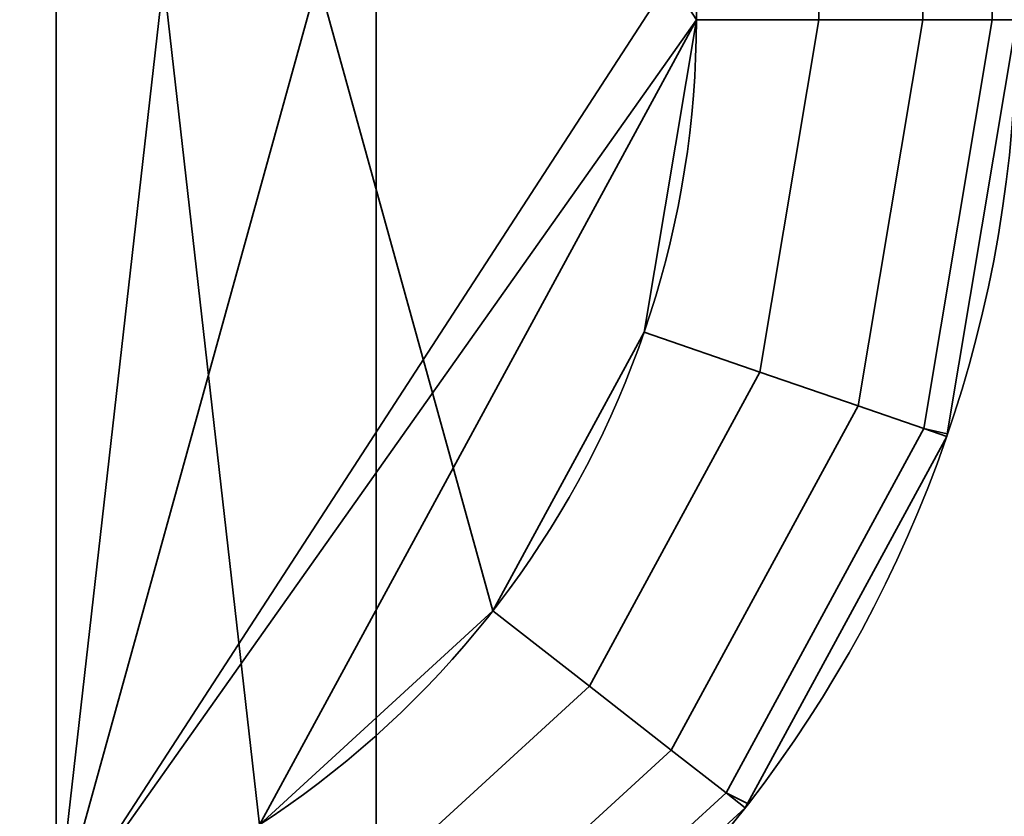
# Model space of a CAD drawing. Header units: millimetres. Extents: x -503 to 6703, y -110 to 249.
# Tile 857 of 1056: x 3434.39 to 3437.46, y -18.12 to -15.63. Entities that reach past the tile are written whole.
import ezdxf

# ---------------------------------------------------------------- set-up
doc = ezdxf.new("R2010")
doc.units = ezdxf.units.MM
doc.layers.add('151', color=7, linetype='Continuous', true_color=0xffffff)

# ---------------------------------------------------------------- blocks, each defined once
blk = doc.blocks.new('UG_SURFACE_286')
at = {"layer": '151', "color": 252, "linetype": 'Continuous', "lineweight": 35}
for points in [[(2532.0001, -9.3, 2075.2499), (2532.0001, -26.22, 2075.2499), (3467.9999, -26.22, 2075.2499), (3467.9999, -9.3, 2075.2499)], [(2533.5, -9.3, 2073.75), (3466.5, -9.3, 2073.75), (3466.5, -26.22, 2073.75), (2533.5, -26.22, 2073.75)]]:
    blk.add_3dface(points, dxfattribs=at)
blk = doc.blocks.new('UG_SURFACE_289')
at = {"layer": '151', "color": 252, "linetype": 'Continuous', "lineweight": 35}
for points in [[(3434.2716, -3.5, 344.3981), (3434.2716, -27.5, 344.3981), (3434.5, -27.5, 343.25), (3434.5, -3.5, 343.25)], [(3434.5, -3.5, 310.25), (3434.5, -27.5, 310.25), (3434.2716, -27.5, 309.1019), (3434.2716, -3.5, 309.1019)], [(3434.5, -18.4554, 339.75), (3434.5, -12.5446, 339.75), (3434.5, -3.5, 343.25), (3434.5, -27.5, 343.25)], [(3434.5, -27.5, 310.25), (3434.5, -3.5, 310.25), (3434.5, -12.5446, 313.75), (3434.5, -18.4554, 313.75)], [(3434.5, -18.4554, 317.75), (3434.5, -12.5446, 317.75), (3434.5, -8.5, 319.75), (3434.5, -22.5, 319.75)], [(3434.5, -22.5, 333.75), (3434.5, -8.5, 333.75), (3434.5, -12.5446, 335.75), (3434.5, -18.4554, 335.75)], [(3435.4999, -8.5, 333.75), (3434.5, -8.5, 333.75), (3434.5, -22.5, 333.75), (3435.4999, -22.5, 333.75)], [(3435.4999, -22.5, 319.75), (3434.5, -22.5, 319.75), (3434.5, -8.5, 319.75), (3435.4999, -8.5, 319.75)], [(3435.4999, -8.5, 333.75), (3435.4999, -22.5, 333.75), (3435.4999, -22, 331.25), (3435.4999, -9, 331.25)], [(3435.4999, -22.5, 319.75), (3435.4999, -8.5, 319.75), (3435.4999, -9, 322.25), (3435.4999, -22, 322.25)], [(3435.4999, -22, 331.25), (3437.5, -22, 331.25), (3437.5, -9, 331.25), (3435.4999, -9, 331.25)], [(3435.4999, -9, 322.25), (3437.5, -9, 322.25), (3437.5, -22, 322.25), (3435.4999, -22, 322.25)], [(3435.1346, -12.8575, 317.75), (3434.5, -12.5446, 317.75), (3434.5, -18.4554, 317.75)], [(3434.5, -12.5446, 313.75), (3436.5001, -15.627, 313.75), (3436.3368, -16.6034, 313.75), (3435.8644, -17.4735, 313.75)], [(3435.8644, -17.4735, 313.75), (3435.1346, -18.1425, 313.75), (3434.5, -12.5446, 313.75)], [(3436.5001, -15.373, 313.75), (3436.5001, -15.627, 313.75), (3434.5, -12.5446, 313.75)], [(3435.1346, -18.1425, 313.75), (3434.5, -18.4554, 313.75), (3434.5, -12.5446, 313.75)], [(3434.5, -18.4554, 335.75), (3434.5, -12.5446, 335.75), (3435.1346, -12.8575, 335.75)], [(3435.1346, -12.8575, 339.75), (3434.5, -12.5446, 339.75), (3434.5, -18.4554, 339.75)], [(3435.8644, -13.5265, 317.75), (3435.1346, -12.8575, 317.75), (3434.5, -18.4554, 317.75)], [(3434.5, -18.4554, 335.75), (3435.1346, -12.8575, 335.75), (3435.8644, -13.5265, 335.75)], [(3435.8644, -13.5265, 339.75), (3435.1346, -12.8575, 339.75), (3434.5, -18.4554, 339.75)], [(3434.5, -18.4554, 317.75), (3436.5001, -15.373, 317.75), (3436.3368, -14.3966, 317.75), (3435.8644, -13.5265, 317.75)], [(3435.8644, -13.5265, 335.75), (3436.3368, -14.3966, 335.75), (3436.5001, -15.373, 335.75), (3434.5, -18.4554, 335.75)], [(3434.5, -18.4554, 339.75), (3436.5001, -15.373, 339.75), (3436.3368, -14.3966, 339.75), (3435.8644, -13.5265, 339.75)], [(3436.5001, -15.627, 317.75), (3436.5001, -15.373, 317.75), (3434.5, -18.4554, 317.75)], [(3434.5, -18.4554, 335.75), (3436.5001, -15.373, 335.75), (3436.5001, -15.627, 335.75)], [(3436.5001, -15.627, 339.75), (3436.5001, -15.373, 339.75), (3434.5, -18.4554, 339.75)], [(3436.5001, -15.373, 339.75), (3436.5001, -15.627, 339.75), (3436.8827, -15.627, 339.6739), (3436.8827, -15.373, 339.6739)], [(3436.5001, -15.627, 335.75), (3436.5001, -15.373, 335.75), (3436.8827, -15.373, 335.8261), (3436.8827, -15.627, 335.8261)], [(3436.5001, -15.373, 317.75), (3436.5001, -15.627, 317.75), (3436.8827, -15.627, 317.6739), (3436.8827, -15.373, 317.6739)], [(3436.5001, -15.627, 313.75), (3436.5001, -15.373, 313.75), (3436.8827, -15.373, 313.8261), (3436.8827, -15.627, 313.8261)], [(3436.8827, -15.373, 339.6739), (3436.8827, -15.627, 339.6739), (3437.2072, -15.627, 339.4571), (3437.2072, -15.373, 339.4571)], [(3436.8827, -15.627, 335.8261), (3436.8827, -15.373, 335.8261), (3437.2072, -15.373, 336.0429), (3437.2072, -15.627, 336.0429)], [(3436.8827, -15.373, 317.6739), (3436.8827, -15.627, 317.6739), (3437.2072, -15.627, 317.4571), (3437.2072, -15.373, 317.4571)], [(3436.8827, -15.627, 313.8261), (3436.8827, -15.373, 313.8261), (3437.2072, -15.373, 314.0429), (3437.2072, -15.627, 314.0429)], [(3437.2072, -15.373, 339.4571), (3437.2072, -15.627, 339.4571), (3437.4239, -15.627, 339.1327), (3437.4239, -15.373, 339.1327)], [(3437.2072, -15.627, 336.0429), (3437.2072, -15.373, 336.0429), (3437.4239, -15.373, 336.3673), (3437.4239, -15.627, 336.3673)], [(3437.2072, -15.373, 317.4571), (3437.2072, -15.627, 317.4571), (3437.4239, -15.627, 317.1327), (3437.4239, -15.373, 317.1327)], [(3437.2072, -15.627, 314.0429), (3437.2072, -15.373, 314.0429), (3437.4239, -15.373, 314.3673), (3437.4239, -15.627, 314.3673)], [(3437.4239, -15.373, 339.1327), (3437.4239, -15.627, 339.1327), (3437.5, -15.627, 338.75), (3437.5, -15.373, 338.75)], [(3437.4239, -15.627, 336.3673), (3437.4239, -15.373, 336.3673), (3437.5, -15.373, 336.75), (3437.5, -15.627, 336.75)], [(3437.4239, -15.373, 317.1327), (3437.4239, -15.627, 317.1327), (3437.5, -15.627, 316.75), (3437.5, -15.373, 316.75)], [(3437.4239, -15.627, 314.3673), (3437.4239, -15.373, 314.3673), (3437.5, -15.373, 314.75), (3437.5, -15.627, 314.75)], [(3436.5001, -15.627, 317.75), (3434.5, -18.4554, 317.75), (3435.1346, -18.1425, 317.75)], [(3435.1346, -18.1425, 335.75), (3434.5, -18.4554, 335.75), (3436.5001, -15.627, 335.75)], [(3436.5001, -15.627, 339.75), (3434.5, -18.4554, 339.75), (3435.1346, -18.1425, 339.75)], [(3435.1346, -18.1425, 317.75), (3435.8644, -17.4735, 317.75), (3436.3368, -16.6034, 317.75), (3436.5001, -15.627, 317.75)], [(3436.5001, -15.627, 335.75), (3436.3368, -16.6034, 335.75), (3435.8644, -17.4735, 335.75), (3435.1346, -18.1425, 335.75)], [(3435.1346, -18.1425, 339.75), (3435.8644, -17.4735, 339.75), (3436.3368, -16.6034, 339.75), (3436.5001, -15.627, 339.75)], [(3436.6984, -16.728, 317.6739), (3436.8827, -15.627, 317.6739), (3436.5001, -15.627, 317.75), (3436.3368, -16.6034, 317.75)], [(3436.8827, -15.627, 313.8261), (3436.6984, -16.728, 313.8261), (3436.3368, -16.6034, 313.75), (3436.5001, -15.627, 313.75)], [(3436.8827, -15.627, 335.8261), (3436.6984, -16.728, 335.8261), (3436.3368, -16.6034, 335.75), (3436.5001, -15.627, 335.75)], [(3436.6984, -16.728, 339.6739), (3436.8827, -15.627, 339.6739), (3436.5001, -15.627, 339.75), (3436.3368, -16.6034, 339.75)], [(3437.0053, -16.8336, 317.4571), (3437.2072, -15.627, 317.4571), (3436.8827, -15.627, 317.6739), (3436.6984, -16.728, 317.6739)], [(3437.2072, -15.627, 314.0429), (3437.0053, -16.8336, 314.0429), (3436.6984, -16.728, 313.8261), (3436.8827, -15.627, 313.8261)], [(3437.2072, -15.627, 336.0429), (3437.0053, -16.8336, 336.0429), (3436.6984, -16.728, 335.8261), (3436.8827, -15.627, 335.8261)], [(3437.0053, -16.8336, 339.4571), (3437.2072, -15.627, 339.4571), (3436.8827, -15.627, 339.6739), (3436.6984, -16.728, 339.6739)], [(3437.2103, -16.9041, 317.1327), (3437.4239, -15.627, 317.1327), (3437.2072, -15.627, 317.4571), (3437.0053, -16.8336, 317.4571)], [(3437.4239, -15.627, 314.3673), (3437.2103, -16.9041, 314.3673), (3437.0053, -16.8336, 314.0429), (3437.2072, -15.627, 314.0429)], [(3437.4239, -15.627, 336.3673), (3437.2103, -16.9041, 336.3673), (3437.0053, -16.8336, 336.0429), (3437.2072, -15.627, 336.0429)], [(3437.2103, -16.9041, 339.1327), (3437.4239, -15.627, 339.1327), (3437.2072, -15.627, 339.4571), (3437.0053, -16.8336, 339.4571)], [(3437.2835, -16.9212, 316.75), (3437.5, -15.627, 316.75), (3437.4239, -15.627, 317.1327), (3437.2103, -16.9041, 317.1327)], [(3437.2103, -16.9041, 314.3673), (3437.4239, -15.627, 314.3673), (3437.5, -15.627, 314.75), (3437.2835, -16.9212, 314.75)], [(3437.2103, -16.9041, 336.3673), (3437.4239, -15.627, 336.3673), (3437.5, -15.627, 336.75), (3437.2835, -16.9212, 336.75)], [(3437.2835, -16.9212, 338.75), (3437.5, -15.627, 338.75), (3437.4239, -15.627, 339.1327), (3437.2103, -16.9041, 339.1327)], [(3437.5, -15.627, 336.75), (3437.5, -15.627, 338.75), (3437.2835, -16.9212, 338.75), (3437.2835, -16.9212, 336.75)], [(3437.5, -15.627, 314.75), (3437.5, -15.627, 316.75), (3437.2835, -16.9212, 316.75), (3437.2835, -16.9212, 314.75)], [(3436.166, -17.709, 317.6739), (3436.6984, -16.728, 317.6739), (3436.3368, -16.6034, 317.75), (3435.8644, -17.4735, 317.75)], [(3436.6984, -16.728, 313.8261), (3436.166, -17.709, 313.8261), (3435.8644, -17.4735, 313.75), (3436.3368, -16.6034, 313.75)], [(3436.6984, -16.728, 335.8261), (3436.166, -17.709, 335.8261), (3435.8644, -17.4735, 335.75), (3436.3368, -16.6034, 335.75)], [(3436.166, -17.709, 339.6739), (3436.6984, -16.728, 339.6739), (3436.3368, -16.6034, 339.75), (3435.8644, -17.4735, 339.75)], [(3436.4216, -17.9087, 317.4571), (3437.0053, -16.8336, 317.4571), (3436.6984, -16.728, 317.6739), (3436.166, -17.709, 317.6739)], [(3437.0053, -16.8336, 314.0429), (3436.4216, -17.9087, 314.0429), (3436.166, -17.709, 313.8261), (3436.6984, -16.728, 313.8261)], [(3437.0053, -16.8336, 336.0429), (3436.4216, -17.9087, 336.0429), (3436.166, -17.709, 335.8261), (3436.6984, -16.728, 335.8261)], [(3436.4216, -17.9087, 339.4571), (3437.0053, -16.8336, 339.4571), (3436.6984, -16.728, 339.6739), (3436.166, -17.709, 339.6739)], [(3436.5926, -18.0421, 317.1327), (3437.2103, -16.9041, 317.1327), (3437.0053, -16.8336, 317.4571), (3436.4216, -17.9087, 317.4571)], [(3437.2103, -16.9041, 314.3673), (3436.5926, -18.0421, 314.3673), (3436.4216, -17.9087, 314.0429), (3437.0053, -16.8336, 314.0429)], [(3437.2103, -16.9041, 336.3673), (3436.5926, -18.0421, 336.3673), (3436.4216, -17.9087, 336.0429), (3437.0053, -16.8336, 336.0429)], [(3436.5926, -18.0421, 339.1327), (3437.2103, -16.9041, 339.1327), (3437.0053, -16.8336, 339.4571), (3436.4216, -17.9087, 339.4571)], [(3436.6601, -18.0753, 316.75), (3437.2823, -16.9289, 316.75), (3437.2103, -16.9041, 317.1327), (3436.5926, -18.0421, 317.1327)], [(3436.5926, -18.0421, 314.3673), (3437.2103, -16.9041, 314.3673), (3437.2823, -16.9289, 314.75), (3436.6601, -18.0753, 314.75)], [(3436.5926, -18.0421, 336.3673), (3437.2103, -16.9041, 336.3673), (3437.2823, -16.9289, 336.75), (3436.6601, -18.0753, 336.75)], [(3436.6601, -18.0753, 338.75), (3437.2823, -16.9289, 338.75), (3437.2103, -16.9041, 339.1327), (3436.5926, -18.0421, 339.1327)], [(3437.2103, -16.9041, 317.1327), (3437.2823, -16.9289, 316.75), (3437.2835, -16.9212, 316.75)], [(3437.2835, -16.9212, 314.75), (3437.2823, -16.9289, 314.75), (3437.2103, -16.9041, 314.3673)], [(3437.2835, -16.9212, 336.75), (3437.2823, -16.9289, 336.75), (3437.2103, -16.9041, 336.3673)], [(3437.2103, -16.9041, 339.1327), (3437.2823, -16.9289, 338.75), (3437.2835, -16.9212, 338.75)], [(3437.2823, -16.9289, 338.75), (3436.6601, -18.0753, 338.75), (3436.6601, -18.0753, 336.75), (3437.2823, -16.9289, 336.75)], [(3437.2823, -16.9289, 316.75), (3436.6601, -18.0753, 316.75), (3436.6601, -18.0753, 314.75), (3437.2823, -16.9289, 314.75)], [(3437.2823, -16.9289, 336.75), (3437.2835, -16.9212, 336.75), (3437.2835, -16.9212, 338.75), (3437.2823, -16.9289, 338.75)], [(3437.2823, -16.9289, 314.75), (3437.2835, -16.9212, 314.75), (3437.2835, -16.9212, 316.75), (3437.2823, -16.9289, 316.75)], [(3435.3433, -18.4634, 317.6739), (3436.166, -17.709, 317.6739), (3435.8644, -17.4735, 317.75), (3435.1346, -18.1425, 317.75)], [(3436.166, -17.709, 313.8261), (3435.3433, -18.4634, 313.8261), (3435.1346, -18.1425, 313.75), (3435.8644, -17.4735, 313.75)], [(3436.166, -17.709, 335.8261), (3435.3433, -18.4634, 335.8261), (3435.1346, -18.1425, 335.75), (3435.8644, -17.4735, 335.75)], [(3435.3433, -18.4634, 339.6739), (3436.166, -17.709, 339.6739), (3435.8644, -17.4735, 339.75), (3435.1346, -18.1425, 339.75)], [(3435.5199, -18.7354, 317.4571), (3436.4216, -17.9087, 317.4571), (3436.166, -17.709, 317.6739), (3435.3433, -18.4634, 317.6739)], [(3436.4216, -17.9087, 314.0429), (3435.5199, -18.7354, 314.0429), (3435.3433, -18.4634, 313.8261), (3436.166, -17.709, 313.8261)], [(3436.4216, -17.9087, 336.0429), (3435.5199, -18.7354, 336.0429), (3435.3433, -18.4634, 335.8261), (3436.166, -17.709, 335.8261)], [(3435.5199, -18.7354, 339.4571), (3436.4216, -17.9087, 339.4571), (3436.166, -17.709, 339.6739), (3435.3433, -18.4634, 339.6739)], [(3435.6382, -18.9172, 317.1327), (3436.5926, -18.0421, 317.1327), (3436.4216, -17.9087, 317.4571), (3435.5199, -18.7354, 317.4571)], [(3436.5926, -18.0421, 314.3673), (3435.6382, -18.9172, 314.3673), (3435.5199, -18.7354, 314.0429), (3436.4216, -17.9087, 314.0429)], [(3436.5926, -18.0421, 336.3673), (3435.6382, -18.9172, 336.3673), (3435.5199, -18.7354, 336.0429), (3436.4216, -17.9087, 336.0429)], [(3435.6382, -18.9172, 339.1327), (3436.5926, -18.0421, 339.1327), (3436.4216, -17.9087, 339.4571), (3435.5199, -18.7354, 339.4571)], [(3435.6968, -18.9652, 316.75), (3436.6527, -18.089, 316.75), (3436.5926, -18.0421, 317.1327), (3435.6382, -18.9172, 317.1327)], [(3435.6382, -18.9172, 314.3673), (3436.5926, -18.0421, 314.3673), (3436.6527, -18.089, 314.75), (3435.6968, -18.9652, 314.75)], [(3435.6382, -18.9172, 336.3673), (3436.5926, -18.0421, 336.3673), (3436.6527, -18.089, 336.75), (3435.6968, -18.9652, 336.75)], [(3435.6968, -18.9652, 338.75), (3436.6527, -18.089, 338.75), (3436.5926, -18.0421, 339.1327), (3435.6382, -18.9172, 339.1327)], [(3436.5926, -18.0421, 317.1327), (3436.6527, -18.089, 316.75), (3436.6601, -18.0753, 316.75)], [(3436.6601, -18.0753, 314.75), (3436.6527, -18.089, 314.75), (3436.5926, -18.0421, 314.3673)], [(3436.6601, -18.0753, 336.75), (3436.6527, -18.089, 336.75), (3436.5926, -18.0421, 336.3673)], [(3436.5926, -18.0421, 339.1327), (3436.6527, -18.089, 338.75), (3436.6601, -18.0753, 338.75)], [(3436.6527, -18.089, 336.75), (3436.6601, -18.0753, 336.75), (3436.6601, -18.0753, 338.75), (3436.6527, -18.089, 338.75)], [(3436.6527, -18.089, 314.75), (3436.6601, -18.0753, 314.75), (3436.6601, -18.0753, 316.75), (3436.6527, -18.089, 316.75)], [(3436.6527, -18.089, 338.75), (3435.6968, -18.9652, 338.75), (3435.6968, -18.9652, 336.75), (3436.6527, -18.089, 336.75)], [(3436.6527, -18.089, 316.75), (3435.6968, -18.9652, 316.75), (3435.6968, -18.9652, 314.75), (3436.6527, -18.089, 314.75)]]:
    blk.add_3dface(points, dxfattribs=at)
blk = doc.blocks.new('UG_SURFACE_295')
at = {"layer": '151', "color": 252, "linetype": 'Continuous', "lineweight": 35}
for points in [[(3434.2716, -3.5, 1779.3981), (3434.2716, -27.5, 1779.3981), (3434.5, -27.5, 1778.25), (3434.5, -3.5, 1778.25)], [(3434.5, -3.5, 1745.25), (3434.5, -27.5, 1745.25), (3434.2716, -27.5, 1744.102), (3434.2716, -3.5, 1744.102)], [(3434.5, -18.4554, 1774.75), (3434.5, -12.5446, 1774.75), (3434.5, -3.5, 1778.25), (3434.5, -27.5, 1778.25)], [(3434.5, -27.5, 1745.25), (3434.5, -3.5, 1745.25), (3434.5, -12.5446, 1748.75), (3434.5, -18.4554, 1748.75)], [(3434.5, -18.4554, 1752.75), (3434.5, -12.5446, 1752.75), (3434.5, -8.5, 1754.75), (3434.5, -22.5, 1754.75)], [(3434.5, -22.5, 1768.75), (3434.5, -8.5, 1768.75), (3434.5, -12.5446, 1770.75), (3434.5, -18.4554, 1770.75)], [(3435.4999, -8.5, 1768.75), (3434.5, -8.5, 1768.75), (3434.5, -22.5, 1768.75), (3435.4999, -22.5, 1768.75)], [(3435.4999, -22.5, 1754.75), (3434.5, -22.5, 1754.75), (3434.5, -8.5, 1754.75), (3435.4999, -8.5, 1754.75)], [(3435.4999, -8.5, 1768.75), (3435.4999, -22.5, 1768.75), (3435.4999, -22, 1766.25), (3435.4999, -9, 1766.25)], [(3435.4999, -22.5, 1754.75), (3435.4999, -8.5, 1754.75), (3435.4999, -9, 1757.25), (3435.4999, -22, 1757.25)], [(3435.4999, -22, 1766.25), (3437.5, -22, 1766.25), (3437.5, -9, 1766.25), (3435.4999, -9, 1766.25)], [(3435.4999, -9, 1757.25), (3437.5, -9, 1757.25), (3437.5, -22, 1757.25), (3435.4999, -22, 1757.25)], [(3435.1346, -12.8575, 1752.75), (3434.5, -12.5446, 1752.75), (3434.5, -18.4554, 1752.75)], [(3434.5, -12.5446, 1748.75), (3436.5001, -15.627, 1748.75), (3436.3368, -16.6034, 1748.75), (3435.8644, -17.4735, 1748.75)], [(3435.8644, -17.4735, 1748.75), (3435.1346, -18.1425, 1748.75), (3434.5, -12.5446, 1748.75)], [(3436.5001, -15.373, 1748.75), (3436.5001, -15.627, 1748.75), (3434.5, -12.5446, 1748.75)], [(3435.1346, -18.1425, 1748.75), (3434.5, -18.4554, 1748.75), (3434.5, -12.5446, 1748.75)], [(3434.5, -18.4554, 1770.75), (3434.5, -12.5446, 1770.75), (3435.1346, -12.8575, 1770.75)], [(3435.1346, -12.8575, 1774.75), (3434.5, -12.5446, 1774.75), (3434.5, -18.4554, 1774.75)], [(3435.8644, -13.5265, 1752.75), (3435.1346, -12.8575, 1752.75), (3434.5, -18.4554, 1752.75)], [(3434.5, -18.4554, 1770.75), (3435.1346, -12.8575, 1770.75), (3435.8644, -13.5265, 1770.75)], [(3435.8644, -13.5265, 1774.75), (3435.1346, -12.8575, 1774.75), (3434.5, -18.4554, 1774.75)], [(3434.5, -18.4554, 1752.75), (3436.5001, -15.373, 1752.75), (3436.3368, -14.3966, 1752.75), (3435.8644, -13.5265, 1752.75)], [(3435.8644, -13.5265, 1770.75), (3436.3368, -14.3966, 1770.75), (3436.5001, -15.373, 1770.75), (3434.5, -18.4554, 1770.75)], [(3434.5, -18.4554, 1774.75), (3436.5001, -15.373, 1774.75), (3436.3368, -14.3966, 1774.75), (3435.8644, -13.5265, 1774.75)], [(3436.5001, -15.627, 1752.75), (3436.5001, -15.373, 1752.75), (3434.5, -18.4554, 1752.75)], [(3434.5, -18.4554, 1770.75), (3436.5001, -15.373, 1770.75), (3436.5001, -15.627, 1770.75)], [(3436.5001, -15.627, 1774.75), (3436.5001, -15.373, 1774.75), (3434.5, -18.4554, 1774.75)], [(3436.5001, -15.373, 1774.75), (3436.5001, -15.627, 1774.75), (3436.8827, -15.627, 1774.6739), (3436.8827, -15.373, 1774.6739)], [(3436.5001, -15.627, 1770.75), (3436.5001, -15.373, 1770.75), (3436.8827, -15.373, 1770.8261), (3436.8827, -15.627, 1770.8261)], [(3436.5001, -15.373, 1752.75), (3436.5001, -15.627, 1752.75), (3436.8827, -15.627, 1752.6739), (3436.8827, -15.373, 1752.6739)], [(3436.5001, -15.627, 1748.75), (3436.5001, -15.373, 1748.75), (3436.8827, -15.373, 1748.8261), (3436.8827, -15.627, 1748.8261)], [(3436.8827, -15.373, 1774.6739), (3436.8827, -15.627, 1774.6739), (3437.2072, -15.627, 1774.4571), (3437.2072, -15.373, 1774.4571)], [(3436.8827, -15.627, 1770.8261), (3436.8827, -15.373, 1770.8261), (3437.2072, -15.373, 1771.0429), (3437.2072, -15.627, 1771.0429)], [(3436.8827, -15.373, 1752.6739), (3436.8827, -15.627, 1752.6739), (3437.2072, -15.627, 1752.4571), (3437.2072, -15.373, 1752.4571)], [(3436.8827, -15.627, 1748.8261), (3436.8827, -15.373, 1748.8261), (3437.2072, -15.373, 1749.0429), (3437.2072, -15.627, 1749.0429)], [(3437.2072, -15.373, 1774.4571), (3437.2072, -15.627, 1774.4571), (3437.4239, -15.627, 1774.1327), (3437.4239, -15.373, 1774.1327)], [(3437.2072, -15.627, 1771.0429), (3437.2072, -15.373, 1771.0429), (3437.4239, -15.373, 1771.3673), (3437.4239, -15.627, 1771.3673)], [(3437.2072, -15.373, 1752.4571), (3437.2072, -15.627, 1752.4571), (3437.4239, -15.627, 1752.1327), (3437.4239, -15.373, 1752.1327)], [(3437.2072, -15.627, 1749.0429), (3437.2072, -15.373, 1749.0429), (3437.4239, -15.373, 1749.3674), (3437.4239, -15.627, 1749.3674)], [(3437.4239, -15.373, 1774.1327), (3437.4239, -15.627, 1774.1327), (3437.5, -15.627, 1773.7499), (3437.5, -15.373, 1773.7499)], [(3437.4239, -15.627, 1771.3673), (3437.4239, -15.373, 1771.3673), (3437.5, -15.373, 1771.75), (3437.5, -15.627, 1771.75)], [(3437.4239, -15.373, 1752.1327), (3437.4239, -15.627, 1752.1327), (3437.5, -15.627, 1751.75), (3437.5, -15.373, 1751.75)], [(3437.4239, -15.627, 1749.3674), (3437.4239, -15.373, 1749.3674), (3437.5, -15.373, 1749.75), (3437.5, -15.627, 1749.75)], [(3436.5001, -15.627, 1752.75), (3434.5, -18.4554, 1752.75), (3435.1346, -18.1425, 1752.75)], [(3435.1346, -18.1425, 1770.75), (3434.5, -18.4554, 1770.75), (3436.5001, -15.627, 1770.75)], [(3436.5001, -15.627, 1774.75), (3434.5, -18.4554, 1774.75), (3435.1346, -18.1425, 1774.75)], [(3435.1346, -18.1425, 1752.75), (3435.8644, -17.4735, 1752.75), (3436.3368, -16.6034, 1752.75), (3436.5001, -15.627, 1752.75)], [(3436.5001, -15.627, 1770.75), (3436.3368, -16.6034, 1770.75), (3435.8644, -17.4735, 1770.75), (3435.1346, -18.1425, 1770.75)], [(3435.1346, -18.1425, 1774.75), (3435.8644, -17.4735, 1774.75), (3436.3368, -16.6034, 1774.75), (3436.5001, -15.627, 1774.75)], [(3436.6984, -16.728, 1752.6739), (3436.8827, -15.627, 1752.6739), (3436.5001, -15.627, 1752.75), (3436.3368, -16.6034, 1752.75)], [(3436.8827, -15.627, 1748.8261), (3436.6984, -16.728, 1748.8261), (3436.3368, -16.6034, 1748.75), (3436.5001, -15.627, 1748.75)], [(3436.8827, -15.627, 1770.8261), (3436.6984, -16.728, 1770.8261), (3436.3368, -16.6034, 1770.75), (3436.5001, -15.627, 1770.75)], [(3436.6984, -16.728, 1774.6739), (3436.8827, -15.627, 1774.6739), (3436.5001, -15.627, 1774.75), (3436.3368, -16.6034, 1774.75)], [(3437.0053, -16.8336, 1752.4571), (3437.2072, -15.627, 1752.4571), (3436.8827, -15.627, 1752.6739), (3436.6984, -16.728, 1752.6739)], [(3437.2072, -15.627, 1749.0429), (3437.0053, -16.8336, 1749.0429), (3436.6984, -16.728, 1748.8261), (3436.8827, -15.627, 1748.8261)], [(3437.2072, -15.627, 1771.0429), (3437.0053, -16.8336, 1771.0429), (3436.6984, -16.728, 1770.8261), (3436.8827, -15.627, 1770.8261)], [(3437.0053, -16.8336, 1774.4571), (3437.2072, -15.627, 1774.4571), (3436.8827, -15.627, 1774.6739), (3436.6984, -16.728, 1774.6739)], [(3437.2103, -16.9041, 1752.1327), (3437.4239, -15.627, 1752.1327), (3437.2072, -15.627, 1752.4571), (3437.0053, -16.8336, 1752.4571)], [(3437.4239, -15.627, 1749.3674), (3437.2103, -16.9041, 1749.3674), (3437.0053, -16.8336, 1749.0429), (3437.2072, -15.627, 1749.0429)], [(3437.4239, -15.627, 1771.3673), (3437.2103, -16.9041, 1771.3673), (3437.0053, -16.8336, 1771.0429), (3437.2072, -15.627, 1771.0429)], [(3437.2103, -16.9041, 1774.1327), (3437.4239, -15.627, 1774.1327), (3437.2072, -15.627, 1774.4571), (3437.0053, -16.8336, 1774.4571)], [(3437.2835, -16.9212, 1751.75), (3437.5, -15.627, 1751.75), (3437.4239, -15.627, 1752.1327), (3437.2103, -16.9041, 1752.1327)], [(3437.2103, -16.9041, 1749.3674), (3437.4239, -15.627, 1749.3674), (3437.5, -15.627, 1749.75), (3437.2835, -16.9212, 1749.75)], [(3437.2103, -16.9041, 1771.3673), (3437.4239, -15.627, 1771.3673), (3437.5, -15.627, 1771.75), (3437.2835, -16.9212, 1771.75)], [(3437.2835, -16.9212, 1773.7499), (3437.5, -15.627, 1773.7499), (3437.4239, -15.627, 1774.1327), (3437.2103, -16.9041, 1774.1327)], [(3437.5, -15.627, 1771.75), (3437.5, -15.627, 1773.7499), (3437.2835, -16.9212, 1773.7499), (3437.2835, -16.9212, 1771.75)], [(3437.5, -15.627, 1749.75), (3437.5, -15.627, 1751.75), (3437.2835, -16.9212, 1751.75), (3437.2835, -16.9212, 1749.75)], [(3436.166, -17.709, 1752.6739), (3436.6984, -16.728, 1752.6739), (3436.3368, -16.6034, 1752.75), (3435.8644, -17.4735, 1752.75)], [(3436.6984, -16.728, 1748.8261), (3436.166, -17.709, 1748.8261), (3435.8644, -17.4735, 1748.75), (3436.3368, -16.6034, 1748.75)], [(3436.6984, -16.728, 1770.8261), (3436.166, -17.709, 1770.8261), (3435.8644, -17.4735, 1770.75), (3436.3368, -16.6034, 1770.75)], [(3436.166, -17.709, 1774.6739), (3436.6984, -16.728, 1774.6739), (3436.3368, -16.6034, 1774.75), (3435.8644, -17.4735, 1774.75)], [(3436.4216, -17.9087, 1752.4571), (3437.0053, -16.8336, 1752.4571), (3436.6984, -16.728, 1752.6739), (3436.166, -17.709, 1752.6739)], [(3437.0053, -16.8336, 1749.0429), (3436.4216, -17.9087, 1749.0429), (3436.166, -17.709, 1748.8261), (3436.6984, -16.728, 1748.8261)], [(3437.0053, -16.8336, 1771.0429), (3436.4216, -17.9087, 1771.0429), (3436.166, -17.709, 1770.8261), (3436.6984, -16.728, 1770.8261)], [(3436.4216, -17.9087, 1774.4571), (3437.0053, -16.8336, 1774.4571), (3436.6984, -16.728, 1774.6739), (3436.166, -17.709, 1774.6739)], [(3436.5926, -18.0421, 1752.1327), (3437.2103, -16.9041, 1752.1327), (3437.0053, -16.8336, 1752.4571), (3436.4216, -17.9087, 1752.4571)], [(3437.2103, -16.9041, 1749.3674), (3436.5926, -18.0421, 1749.3674), (3436.4216, -17.9087, 1749.0429), (3437.0053, -16.8336, 1749.0429)], [(3437.2103, -16.9041, 1771.3673), (3436.5926, -18.0421, 1771.3673), (3436.4216, -17.9087, 1771.0429), (3437.0053, -16.8336, 1771.0429)], [(3436.5926, -18.0421, 1774.1327), (3437.2103, -16.9041, 1774.1327), (3437.0053, -16.8336, 1774.4571), (3436.4216, -17.9087, 1774.4571)], [(3436.6601, -18.0753, 1751.75), (3437.2823, -16.9289, 1751.75), (3437.2103, -16.9041, 1752.1327), (3436.5926, -18.0421, 1752.1327)], [(3436.5926, -18.0421, 1749.3674), (3437.2103, -16.9041, 1749.3674), (3437.2823, -16.9289, 1749.75), (3436.6601, -18.0753, 1749.75)], [(3436.5926, -18.0421, 1771.3673), (3437.2103, -16.9041, 1771.3673), (3437.2823, -16.9289, 1771.75), (3436.6601, -18.0753, 1771.75)], [(3436.6601, -18.0753, 1773.7499), (3437.2823, -16.9289, 1773.7499), (3437.2103, -16.9041, 1774.1327), (3436.5926, -18.0421, 1774.1327)], [(3437.2103, -16.9041, 1752.1327), (3437.2823, -16.9289, 1751.75), (3437.2835, -16.9212, 1751.75)], [(3437.2835, -16.9212, 1749.75), (3437.2823, -16.9289, 1749.75), (3437.2103, -16.9041, 1749.3674)], [(3437.2835, -16.9212, 1771.75), (3437.2823, -16.9289, 1771.75), (3437.2103, -16.9041, 1771.3673)], [(3437.2103, -16.9041, 1774.1327), (3437.2823, -16.9289, 1773.7499), (3437.2835, -16.9212, 1773.7499)], [(3437.2823, -16.9289, 1773.7499), (3436.6601, -18.0753, 1773.7499), (3436.6601, -18.0753, 1771.75), (3437.2823, -16.9289, 1771.75)], [(3437.2823, -16.9289, 1751.75), (3436.6601, -18.0753, 1751.75), (3436.6601, -18.0753, 1749.75), (3437.2823, -16.9289, 1749.75)], [(3437.2823, -16.9289, 1771.75), (3437.2835, -16.9212, 1771.75), (3437.2835, -16.9212, 1773.7499), (3437.2823, -16.9289, 1773.7499)], [(3437.2823, -16.9289, 1749.75), (3437.2835, -16.9212, 1749.75), (3437.2835, -16.9212, 1751.75), (3437.2823, -16.9289, 1751.75)], [(3435.3433, -18.4634, 1752.6739), (3436.166, -17.709, 1752.6739), (3435.8644, -17.4735, 1752.75), (3435.1346, -18.1425, 1752.75)], [(3436.166, -17.709, 1748.8261), (3435.3433, -18.4634, 1748.8261), (3435.1346, -18.1425, 1748.75), (3435.8644, -17.4735, 1748.75)], [(3436.166, -17.709, 1770.8261), (3435.3433, -18.4634, 1770.8261), (3435.1346, -18.1425, 1770.75), (3435.8644, -17.4735, 1770.75)], [(3435.3433, -18.4634, 1774.6739), (3436.166, -17.709, 1774.6739), (3435.8644, -17.4735, 1774.75), (3435.1346, -18.1425, 1774.75)], [(3435.5199, -18.7354, 1752.4571), (3436.4216, -17.9087, 1752.4571), (3436.166, -17.709, 1752.6739), (3435.3433, -18.4634, 1752.6739)], [(3436.4216, -17.9087, 1749.0429), (3435.5199, -18.7354, 1749.0429), (3435.3433, -18.4634, 1748.8261), (3436.166, -17.709, 1748.8261)], [(3436.4216, -17.9087, 1771.0429), (3435.5199, -18.7354, 1771.0429), (3435.3433, -18.4634, 1770.8261), (3436.166, -17.709, 1770.8261)], [(3435.5199, -18.7354, 1774.4571), (3436.4216, -17.9087, 1774.4571), (3436.166, -17.709, 1774.6739), (3435.3433, -18.4634, 1774.6739)], [(3435.6382, -18.9172, 1752.1327), (3436.5926, -18.0421, 1752.1327), (3436.4216, -17.9087, 1752.4571), (3435.5199, -18.7354, 1752.4571)], [(3436.5926, -18.0421, 1749.3674), (3435.6382, -18.9172, 1749.3674), (3435.5199, -18.7354, 1749.0429), (3436.4216, -17.9087, 1749.0429)], [(3436.5926, -18.0421, 1771.3673), (3435.6382, -18.9172, 1771.3673), (3435.5199, -18.7354, 1771.0429), (3436.4216, -17.9087, 1771.0429)], [(3435.6382, -18.9172, 1774.1327), (3436.5926, -18.0421, 1774.1327), (3436.4216, -17.9087, 1774.4571), (3435.5199, -18.7354, 1774.4571)], [(3435.6968, -18.9652, 1751.75), (3436.6527, -18.089, 1751.75), (3436.5926, -18.0421, 1752.1327), (3435.6382, -18.9172, 1752.1327)], [(3435.6382, -18.9172, 1749.3674), (3436.5926, -18.0421, 1749.3674), (3436.6527, -18.089, 1749.75), (3435.6968, -18.9652, 1749.75)], [(3435.6382, -18.9172, 1771.3673), (3436.5926, -18.0421, 1771.3673), (3436.6527, -18.089, 1771.75), (3435.6968, -18.9652, 1771.75)], [(3435.6968, -18.9652, 1773.7499), (3436.6527, -18.089, 1773.7499), (3436.5926, -18.0421, 1774.1327), (3435.6382, -18.9172, 1774.1327)], [(3436.5926, -18.0421, 1752.1327), (3436.6527, -18.089, 1751.75), (3436.6601, -18.0753, 1751.75)], [(3436.6601, -18.0753, 1749.75), (3436.6527, -18.089, 1749.75), (3436.5926, -18.0421, 1749.3674)], [(3436.6601, -18.0753, 1771.75), (3436.6527, -18.089, 1771.75), (3436.5926, -18.0421, 1771.3673)], [(3436.5926, -18.0421, 1774.1327), (3436.6527, -18.089, 1773.7499), (3436.6601, -18.0753, 1773.7499)], [(3436.6527, -18.089, 1771.75), (3436.6601, -18.0753, 1771.75), (3436.6601, -18.0753, 1773.7499), (3436.6527, -18.089, 1773.7499)], [(3436.6527, -18.089, 1749.75), (3436.6601, -18.0753, 1749.75), (3436.6601, -18.0753, 1751.75), (3436.6527, -18.089, 1751.75)], [(3436.6527, -18.089, 1773.7499), (3435.6968, -18.9652, 1773.7499), (3435.6968, -18.9652, 1771.75), (3436.6527, -18.089, 1771.75)], [(3436.6527, -18.089, 1751.75), (3435.6968, -18.9652, 1751.75), (3435.6968, -18.9652, 1749.75), (3436.6527, -18.089, 1749.75)]]:
    blk.add_3dface(points, dxfattribs=at)
blk = doc.blocks.new('UG_SURFACE_301')
at = {"layer": '151', "color": 252, "linetype": 'Continuous', "lineweight": 35}
for points in [[(3434.2716, -3.5, 1529.3981), (3434.2716, -27.5, 1529.3981), (3434.5, -27.5, 1528.25), (3434.5, -3.5, 1528.25)], [(3434.5, -3.5, 1495.25), (3434.5, -27.5, 1495.25), (3434.2716, -27.5, 1494.102), (3434.2716, -3.5, 1494.102)], [(3434.5, -18.4554, 1524.75), (3434.5, -12.5446, 1524.75), (3434.5, -3.5, 1528.25), (3434.5, -27.5, 1528.25)], [(3434.5, -27.5, 1495.25), (3434.5, -3.5, 1495.25), (3434.5, -12.5446, 1498.75), (3434.5, -18.4554, 1498.75)], [(3434.5, -18.4554, 1502.75), (3434.5, -12.5446, 1502.75), (3434.5, -8.5, 1504.75), (3434.5, -22.5, 1504.75)], [(3434.5, -22.5, 1518.75), (3434.5, -8.5, 1518.75), (3434.5, -12.5446, 1520.75), (3434.5, -18.4554, 1520.75)], [(3435.4999, -8.5, 1518.75), (3434.5, -8.5, 1518.75), (3434.5, -22.5, 1518.75), (3435.4999, -22.5, 1518.75)], [(3435.4999, -22.5, 1504.75), (3434.5, -22.5, 1504.75), (3434.5, -8.5, 1504.75), (3435.4999, -8.5, 1504.75)], [(3435.4999, -8.5, 1518.75), (3435.4999, -22.5, 1518.75), (3435.4999, -22, 1516.25), (3435.4999, -9, 1516.25)], [(3435.4999, -22.5, 1504.75), (3435.4999, -8.5, 1504.75), (3435.4999, -9, 1507.25), (3435.4999, -22, 1507.25)], [(3435.4999, -22, 1516.25), (3437.5, -22, 1516.25), (3437.5, -9, 1516.25), (3435.4999, -9, 1516.25)], [(3435.4999, -9, 1507.25), (3437.5, -9, 1507.25), (3437.5, -22, 1507.25), (3435.4999, -22, 1507.25)], [(3435.1346, -12.8575, 1502.75), (3434.5, -12.5446, 1502.75), (3434.5, -18.4554, 1502.75)], [(3434.5, -12.5446, 1498.75), (3436.5001, -15.627, 1498.75), (3436.3368, -16.6034, 1498.75), (3435.8644, -17.4735, 1498.75)], [(3435.8644, -17.4735, 1498.75), (3435.1346, -18.1425, 1498.75), (3434.5, -12.5446, 1498.75)], [(3436.5001, -15.373, 1498.75), (3436.5001, -15.627, 1498.75), (3434.5, -12.5446, 1498.75)], [(3435.1346, -18.1425, 1498.75), (3434.5, -18.4554, 1498.75), (3434.5, -12.5446, 1498.75)], [(3434.5, -18.4554, 1520.75), (3434.5, -12.5446, 1520.75), (3435.1346, -12.8575, 1520.75)], [(3435.1346, -12.8575, 1524.75), (3434.5, -12.5446, 1524.75), (3434.5, -18.4554, 1524.75)], [(3435.8644, -13.5265, 1502.75), (3435.1346, -12.8575, 1502.75), (3434.5, -18.4554, 1502.75)], [(3434.5, -18.4554, 1520.75), (3435.1346, -12.8575, 1520.75), (3435.8644, -13.5265, 1520.75)], [(3435.8644, -13.5265, 1524.75), (3435.1346, -12.8575, 1524.75), (3434.5, -18.4554, 1524.75)], [(3434.5, -18.4554, 1502.75), (3436.5001, -15.373, 1502.75), (3436.3368, -14.3966, 1502.75), (3435.8644, -13.5265, 1502.75)], [(3435.8644, -13.5265, 1520.75), (3436.3368, -14.3966, 1520.75), (3436.5001, -15.373, 1520.75), (3434.5, -18.4554, 1520.75)], [(3434.5, -18.4554, 1524.75), (3436.5001, -15.373, 1524.75), (3436.3368, -14.3966, 1524.75), (3435.8644, -13.5265, 1524.75)], [(3436.5001, -15.627, 1502.75), (3436.5001, -15.373, 1502.75), (3434.5, -18.4554, 1502.75)], [(3434.5, -18.4554, 1520.75), (3436.5001, -15.373, 1520.75), (3436.5001, -15.627, 1520.75)], [(3436.5001, -15.627, 1524.75), (3436.5001, -15.373, 1524.75), (3434.5, -18.4554, 1524.75)], [(3436.5001, -15.373, 1524.75), (3436.5001, -15.627, 1524.75), (3436.8827, -15.627, 1524.6739), (3436.8827, -15.373, 1524.6739)], [(3436.5001, -15.627, 1520.75), (3436.5001, -15.373, 1520.75), (3436.8827, -15.373, 1520.8261), (3436.8827, -15.627, 1520.8261)], [(3436.5001, -15.373, 1502.75), (3436.5001, -15.627, 1502.75), (3436.8827, -15.627, 1502.6739), (3436.8827, -15.373, 1502.6739)], [(3436.5001, -15.627, 1498.75), (3436.5001, -15.373, 1498.75), (3436.8827, -15.373, 1498.8261), (3436.8827, -15.627, 1498.8261)], [(3436.8827, -15.373, 1524.6739), (3436.8827, -15.627, 1524.6739), (3437.2072, -15.627, 1524.4571), (3437.2072, -15.373, 1524.4571)], [(3436.8827, -15.627, 1520.8261), (3436.8827, -15.373, 1520.8261), (3437.2072, -15.373, 1521.0429), (3437.2072, -15.627, 1521.0429)], [(3436.8827, -15.373, 1502.6739), (3436.8827, -15.627, 1502.6739), (3437.2072, -15.627, 1502.4571), (3437.2072, -15.373, 1502.4571)], [(3436.8827, -15.627, 1498.8261), (3436.8827, -15.373, 1498.8261), (3437.2072, -15.373, 1499.0429), (3437.2072, -15.627, 1499.0429)], [(3437.2072, -15.373, 1524.4571), (3437.2072, -15.627, 1524.4571), (3437.4239, -15.627, 1524.1327), (3437.4239, -15.373, 1524.1327)], [(3437.2072, -15.627, 1521.0429), (3437.2072, -15.373, 1521.0429), (3437.4239, -15.373, 1521.3673), (3437.4239, -15.627, 1521.3673)], [(3437.2072, -15.373, 1502.4571), (3437.2072, -15.627, 1502.4571), (3437.4239, -15.627, 1502.1327), (3437.4239, -15.373, 1502.1327)], [(3437.2072, -15.627, 1499.0429), (3437.2072, -15.373, 1499.0429), (3437.4239, -15.373, 1499.3674), (3437.4239, -15.627, 1499.3674)], [(3437.4239, -15.373, 1524.1327), (3437.4239, -15.627, 1524.1327), (3437.5, -15.627, 1523.7499), (3437.5, -15.373, 1523.7499)], [(3437.4239, -15.627, 1521.3673), (3437.4239, -15.373, 1521.3673), (3437.5, -15.373, 1521.75), (3437.5, -15.627, 1521.75)], [(3437.4239, -15.373, 1502.1327), (3437.4239, -15.627, 1502.1327), (3437.5, -15.627, 1501.75), (3437.5, -15.373, 1501.75)], [(3437.4239, -15.627, 1499.3674), (3437.4239, -15.373, 1499.3674), (3437.5, -15.373, 1499.75), (3437.5, -15.627, 1499.75)], [(3436.5001, -15.627, 1502.75), (3434.5, -18.4554, 1502.75), (3435.1346, -18.1425, 1502.75)], [(3435.1346, -18.1425, 1520.75), (3434.5, -18.4554, 1520.75), (3436.5001, -15.627, 1520.75)], [(3436.5001, -15.627, 1524.75), (3434.5, -18.4554, 1524.75), (3435.1346, -18.1425, 1524.75)], [(3435.1346, -18.1425, 1502.75), (3435.8644, -17.4735, 1502.75), (3436.3368, -16.6034, 1502.75), (3436.5001, -15.627, 1502.75)], [(3436.5001, -15.627, 1520.75), (3436.3368, -16.6034, 1520.75), (3435.8644, -17.4735, 1520.75), (3435.1346, -18.1425, 1520.75)], [(3435.1346, -18.1425, 1524.75), (3435.8644, -17.4735, 1524.75), (3436.3368, -16.6034, 1524.75), (3436.5001, -15.627, 1524.75)], [(3436.6984, -16.728, 1502.6739), (3436.8827, -15.627, 1502.6739), (3436.5001, -15.627, 1502.75), (3436.3368, -16.6034, 1502.75)], [(3436.8827, -15.627, 1498.8261), (3436.6984, -16.728, 1498.8261), (3436.3368, -16.6034, 1498.75), (3436.5001, -15.627, 1498.75)], [(3436.8827, -15.627, 1520.8261), (3436.6984, -16.728, 1520.8261), (3436.3368, -16.6034, 1520.75), (3436.5001, -15.627, 1520.75)], [(3436.6984, -16.728, 1524.6739), (3436.8827, -15.627, 1524.6739), (3436.5001, -15.627, 1524.75), (3436.3368, -16.6034, 1524.75)], [(3437.0053, -16.8336, 1502.4571), (3437.2072, -15.627, 1502.4571), (3436.8827, -15.627, 1502.6739), (3436.6984, -16.728, 1502.6739)], [(3437.2072, -15.627, 1499.0429), (3437.0053, -16.8336, 1499.0429), (3436.6984, -16.728, 1498.8261), (3436.8827, -15.627, 1498.8261)], [(3437.2072, -15.627, 1521.0429), (3437.0053, -16.8336, 1521.0429), (3436.6984, -16.728, 1520.8261), (3436.8827, -15.627, 1520.8261)], [(3437.0053, -16.8336, 1524.4571), (3437.2072, -15.627, 1524.4571), (3436.8827, -15.627, 1524.6739), (3436.6984, -16.728, 1524.6739)], [(3437.2103, -16.9041, 1502.1327), (3437.4239, -15.627, 1502.1327), (3437.2072, -15.627, 1502.4571), (3437.0053, -16.8336, 1502.4571)], [(3437.4239, -15.627, 1499.3674), (3437.2103, -16.9041, 1499.3674), (3437.0053, -16.8336, 1499.0429), (3437.2072, -15.627, 1499.0429)], [(3437.4239, -15.627, 1521.3673), (3437.2103, -16.9041, 1521.3673), (3437.0053, -16.8336, 1521.0429), (3437.2072, -15.627, 1521.0429)], [(3437.2103, -16.9041, 1524.1327), (3437.4239, -15.627, 1524.1327), (3437.2072, -15.627, 1524.4571), (3437.0053, -16.8336, 1524.4571)], [(3437.2835, -16.9212, 1501.75), (3437.5, -15.627, 1501.75), (3437.4239, -15.627, 1502.1327), (3437.2103, -16.9041, 1502.1327)], [(3437.2103, -16.9041, 1499.3674), (3437.4239, -15.627, 1499.3674), (3437.5, -15.627, 1499.75), (3437.2835, -16.9212, 1499.75)], [(3437.2103, -16.9041, 1521.3673), (3437.4239, -15.627, 1521.3673), (3437.5, -15.627, 1521.75), (3437.2835, -16.9212, 1521.75)], [(3437.2835, -16.9212, 1523.7499), (3437.5, -15.627, 1523.7499), (3437.4239, -15.627, 1524.1327), (3437.2103, -16.9041, 1524.1327)], [(3437.5, -15.627, 1521.75), (3437.5, -15.627, 1523.7499), (3437.2835, -16.9212, 1523.7499), (3437.2835, -16.9212, 1521.75)], [(3437.5, -15.627, 1499.75), (3437.5, -15.627, 1501.75), (3437.2835, -16.9212, 1501.75), (3437.2835, -16.9212, 1499.75)], [(3436.166, -17.709, 1502.6739), (3436.6984, -16.728, 1502.6739), (3436.3368, -16.6034, 1502.75), (3435.8644, -17.4735, 1502.75)], [(3436.6984, -16.728, 1498.8261), (3436.166, -17.709, 1498.8261), (3435.8644, -17.4735, 1498.75), (3436.3368, -16.6034, 1498.75)], [(3436.6984, -16.728, 1520.8261), (3436.166, -17.709, 1520.8261), (3435.8644, -17.4735, 1520.75), (3436.3368, -16.6034, 1520.75)], [(3436.166, -17.709, 1524.6739), (3436.6984, -16.728, 1524.6739), (3436.3368, -16.6034, 1524.75), (3435.8644, -17.4735, 1524.75)], [(3436.4216, -17.9087, 1502.4571), (3437.0053, -16.8336, 1502.4571), (3436.6984, -16.728, 1502.6739), (3436.166, -17.709, 1502.6739)], [(3437.0053, -16.8336, 1499.0429), (3436.4216, -17.9087, 1499.0429), (3436.166, -17.709, 1498.8261), (3436.6984, -16.728, 1498.8261)], [(3437.0053, -16.8336, 1521.0429), (3436.4216, -17.9087, 1521.0429), (3436.166, -17.709, 1520.8261), (3436.6984, -16.728, 1520.8261)], [(3436.4216, -17.9087, 1524.4571), (3437.0053, -16.8336, 1524.4571), (3436.6984, -16.728, 1524.6739), (3436.166, -17.709, 1524.6739)], [(3436.5926, -18.0421, 1502.1327), (3437.2103, -16.9041, 1502.1327), (3437.0053, -16.8336, 1502.4571), (3436.4216, -17.9087, 1502.4571)], [(3437.2103, -16.9041, 1499.3674), (3436.5926, -18.0421, 1499.3674), (3436.4216, -17.9087, 1499.0429), (3437.0053, -16.8336, 1499.0429)], [(3437.2103, -16.9041, 1521.3673), (3436.5926, -18.0421, 1521.3673), (3436.4216, -17.9087, 1521.0429), (3437.0053, -16.8336, 1521.0429)], [(3436.5926, -18.0421, 1524.1327), (3437.2103, -16.9041, 1524.1327), (3437.0053, -16.8336, 1524.4571), (3436.4216, -17.9087, 1524.4571)], [(3436.6601, -18.0753, 1501.75), (3437.2823, -16.9289, 1501.75), (3437.2103, -16.9041, 1502.1327), (3436.5926, -18.0421, 1502.1327)], [(3436.5926, -18.0421, 1499.3674), (3437.2103, -16.9041, 1499.3674), (3437.2823, -16.9289, 1499.75), (3436.6601, -18.0753, 1499.75)], [(3436.5926, -18.0421, 1521.3673), (3437.2103, -16.9041, 1521.3673), (3437.2823, -16.9289, 1521.75), (3436.6601, -18.0753, 1521.75)], [(3436.6601, -18.0753, 1523.7499), (3437.2823, -16.9289, 1523.7499), (3437.2103, -16.9041, 1524.1327), (3436.5926, -18.0421, 1524.1327)], [(3437.2103, -16.9041, 1502.1327), (3437.2823, -16.9289, 1501.75), (3437.2835, -16.9212, 1501.75)], [(3437.2835, -16.9212, 1499.75), (3437.2823, -16.9289, 1499.75), (3437.2103, -16.9041, 1499.3674)], [(3437.2835, -16.9212, 1521.75), (3437.2823, -16.9289, 1521.75), (3437.2103, -16.9041, 1521.3673)], [(3437.2103, -16.9041, 1524.1327), (3437.2823, -16.9289, 1523.7499), (3437.2835, -16.9212, 1523.7499)], [(3437.2823, -16.9289, 1523.7499), (3436.6601, -18.0753, 1523.7499), (3436.6601, -18.0753, 1521.75), (3437.2823, -16.9289, 1521.75)], [(3437.2823, -16.9289, 1501.75), (3436.6601, -18.0753, 1501.75), (3436.6601, -18.0753, 1499.75), (3437.2823, -16.9289, 1499.75)], [(3437.2823, -16.9289, 1521.75), (3437.2835, -16.9212, 1521.75), (3437.2835, -16.9212, 1523.7499), (3437.2823, -16.9289, 1523.7499)], [(3437.2823, -16.9289, 1499.75), (3437.2835, -16.9212, 1499.75), (3437.2835, -16.9212, 1501.75), (3437.2823, -16.9289, 1501.75)], [(3435.3433, -18.4634, 1502.6739), (3436.166, -17.709, 1502.6739), (3435.8644, -17.4735, 1502.75), (3435.1346, -18.1425, 1502.75)], [(3436.166, -17.709, 1498.8261), (3435.3433, -18.4634, 1498.8261), (3435.1346, -18.1425, 1498.75), (3435.8644, -17.4735, 1498.75)], [(3436.166, -17.709, 1520.8261), (3435.3433, -18.4634, 1520.8261), (3435.1346, -18.1425, 1520.75), (3435.8644, -17.4735, 1520.75)], [(3435.3433, -18.4634, 1524.6739), (3436.166, -17.709, 1524.6739), (3435.8644, -17.4735, 1524.75), (3435.1346, -18.1425, 1524.75)], [(3435.5199, -18.7354, 1502.4571), (3436.4216, -17.9087, 1502.4571), (3436.166, -17.709, 1502.6739), (3435.3433, -18.4634, 1502.6739)], [(3436.4216, -17.9087, 1499.0429), (3435.5199, -18.7354, 1499.0429), (3435.3433, -18.4634, 1498.8261), (3436.166, -17.709, 1498.8261)], [(3436.4216, -17.9087, 1521.0429), (3435.5199, -18.7354, 1521.0429), (3435.3433, -18.4634, 1520.8261), (3436.166, -17.709, 1520.8261)], [(3435.5199, -18.7354, 1524.4571), (3436.4216, -17.9087, 1524.4571), (3436.166, -17.709, 1524.6739), (3435.3433, -18.4634, 1524.6739)], [(3435.6382, -18.9172, 1502.1327), (3436.5926, -18.0421, 1502.1327), (3436.4216, -17.9087, 1502.4571), (3435.5199, -18.7354, 1502.4571)], [(3436.5926, -18.0421, 1499.3674), (3435.6382, -18.9172, 1499.3674), (3435.5199, -18.7354, 1499.0429), (3436.4216, -17.9087, 1499.0429)], [(3436.5926, -18.0421, 1521.3673), (3435.6382, -18.9172, 1521.3673), (3435.5199, -18.7354, 1521.0429), (3436.4216, -17.9087, 1521.0429)], [(3435.6382, -18.9172, 1524.1327), (3436.5926, -18.0421, 1524.1327), (3436.4216, -17.9087, 1524.4571), (3435.5199, -18.7354, 1524.4571)], [(3435.6968, -18.9652, 1501.75), (3436.6527, -18.089, 1501.75), (3436.5926, -18.0421, 1502.1327), (3435.6382, -18.9172, 1502.1327)], [(3435.6382, -18.9172, 1499.3674), (3436.5926, -18.0421, 1499.3674), (3436.6527, -18.089, 1499.75), (3435.6968, -18.9652, 1499.75)], [(3435.6382, -18.9172, 1521.3673), (3436.5926, -18.0421, 1521.3673), (3436.6527, -18.089, 1521.75), (3435.6968, -18.9652, 1521.75)], [(3435.6968, -18.9652, 1523.7499), (3436.6527, -18.089, 1523.7499), (3436.5926, -18.0421, 1524.1327), (3435.6382, -18.9172, 1524.1327)], [(3436.5926, -18.0421, 1502.1327), (3436.6527, -18.089, 1501.75), (3436.6601, -18.0753, 1501.75)], [(3436.6601, -18.0753, 1499.75), (3436.6527, -18.089, 1499.75), (3436.5926, -18.0421, 1499.3674)], [(3436.6601, -18.0753, 1521.75), (3436.6527, -18.089, 1521.75), (3436.5926, -18.0421, 1521.3673)], [(3436.5926, -18.0421, 1524.1327), (3436.6527, -18.089, 1523.7499), (3436.6601, -18.0753, 1523.7499)], [(3436.6527, -18.089, 1521.75), (3436.6601, -18.0753, 1521.75), (3436.6601, -18.0753, 1523.7499), (3436.6527, -18.089, 1523.7499)], [(3436.6527, -18.089, 1499.75), (3436.6601, -18.0753, 1499.75), (3436.6601, -18.0753, 1501.75), (3436.6527, -18.089, 1501.75)], [(3436.6527, -18.089, 1523.7499), (3435.6968, -18.9652, 1523.7499), (3435.6968, -18.9652, 1521.75), (3436.6527, -18.089, 1521.75)], [(3436.6527, -18.089, 1501.75), (3435.6968, -18.9652, 1501.75), (3435.6968, -18.9652, 1499.75), (3436.6527, -18.089, 1499.75)]]:
    blk.add_3dface(points, dxfattribs=at)

msp = doc.modelspace()

# ---------------------------------------------------------------- linework, layer by layer
at = {"layer": '151', "color": 251, "linetype": 'Continuous', "lineweight": -3, "true_color": 0x636466}
for p, q in [((3434.5, -27.5, 310.25), (3434.5, -3.5, 310.25)), ((3434.5, -27.5, 343.25), (3434.5, -3.5, 343.25)), ((3434.5, -27.5, 1778.25), (3434.5, -3.5, 1778.25)), ((3434.5, -27.5, 1745.25), (3434.5, -3.5, 1745.25)), ((3434.5, -27.5, 1495.25), (3434.5, -3.5, 1495.25)), ((3434.5, -27.5, 1528.25), (3434.5, -3.5, 1528.25)), ((3434.5, -8.5, 319.75), (3434.5, -22.5, 319.75)), ((3434.5, -22.5, 333.75), (3434.5, -8.5, 333.75)), ((3434.5, -22.5, 1768.75), (3434.5, -8.5, 1768.75)), ((3434.5, -8.5, 1754.75), (3434.5, -22.5, 1754.75)), ((3434.5, -8.5, 1504.75), (3434.5, -22.5, 1504.75)), ((3434.5, -22.5, 1518.75), (3434.5, -8.5, 1518.75)), ((3435.5, -22.5, 333.75), (3435.5, -8.5, 333.75)), ((3435.5, -8.5, 319.75), (3435.5, -22.5, 319.75)), ((3435.5, -8.5, 1754.75), (3435.5, -22.5, 1754.75)), ((3435.5, -22.5, 1768.75), (3435.5, -8.5, 1768.75)), ((3435.5, -22.5, 1518.75), (3435.5, -8.5, 1518.75)), ((3435.5, -8.5, 1504.75), (3435.5, -22.5, 1504.75)), ((3435.5, -9, 322.25), (3435.5, -22, 322.25)), ((3435.5, -22, 331.25), (3435.5, -9, 331.25)), ((3435.5, -9, 1757.25), (3435.5, -22, 1757.25)), ((3435.5, -22, 1766.25), (3435.5, -9, 1766.25)), ((3435.5, -9, 1507.25), (3435.5, -22, 1507.25)), ((3435.5, -22, 1516.25), (3435.5, -9, 1516.25)), ((3434.5, -18.4554, 339.75), (3434.5, -12.5446, 339.75)), ((3434.5, -18.4554, 317.75), (3434.5, -12.5446, 317.75)), ((3434.5, -12.5446, 335.75), (3434.5, -18.4554, 335.75)), ((3434.5, -12.5446, 313.75), (3434.5, -18.4554, 313.75)), ((3434.5, -18.4554, 1752.75), (3434.5, -12.5446, 1752.75)), ((3434.5, -12.5446, 1748.75), (3434.5, -18.4554, 1748.75)), ((3434.5, -12.5446, 1770.75), (3434.5, -18.4554, 1770.75)), ((3434.5, -18.4554, 1774.75), (3434.5, -12.5446, 1774.75)), ((3434.5, -18.4554, 1524.75), (3434.5, -12.5446, 1524.75)), ((3434.5, -18.4554, 1502.75), (3434.5, -12.5446, 1502.75)), ((3434.5, -12.5446, 1520.75), (3434.5, -18.4554, 1520.75)), ((3434.5, -12.5446, 1498.75), (3434.5, -18.4554, 1498.75))]:
    msp.add_line(p, q, dxfattribs=at)
for centre, radius, start in [((3433.5, -15.627, 336.75), 4, 284.4775), ((3433.5, -15.627, 317.75), 3, 289.4712), ((3433.5, -15.627, 314.75), 4, 284.4775), ((3433.5, -15.627, 339.75), 3, 289.4712), ((3433.5, -15.627, 1752.75), 3, 289.4712), ((3433.5, -15.627, 1771.75), 4, 284.4775), ((3433.5, -15.627, 1774.75), 3, 289.4712), ((3433.5, -15.627, 1749.75), 4, 284.4775), ((3433.5, -15.627, 1524.75), 3, 289.4712), ((3433.5, -15.627, 1521.75), 4, 284.4775), ((3433.5, -15.627, 1502.75), 3, 289.4712), ((3433.5, -15.627, 1499.75), 4, 284.4775)]:
    msp.add_arc(centre, radius, start, 0, dxfattribs=at)
at = {"layer": '151', "color": 251, "linetype": 'Continuous', "lineweight": -3, "true_color": 0x636466, "extrusion": (0, 0, -1)}
for centre, radius, end in [((-3433.5, -15.627, -316.75), 4, 255.5225), ((-3433.5, -15.627, -335.75), 3, 250.5288), ((-3433.5, -15.627, -313.75), 3, 250.5288), ((-3433.5, -15.627, -338.75), 4, 255.5225), ((-3433.5, -15.627, -1773.75), 4, 255.5225), ((-3433.5, -15.627, -1748.75), 3, 250.5288), ((-3433.5, -15.627, -1751.75), 4, 255.5225), ((-3433.5, -15.627, -1770.75), 3, 250.5288), ((-3433.5, -15.627, -1501.75), 4, 255.5225), ((-3433.5, -15.627, -1523.75), 4, 255.5225), ((-3433.5, -15.627, -1520.75), 3, 250.5288), ((-3433.5, -15.627, -1498.75), 3, 250.5288)]:
    msp.add_arc(centre, radius, 180, end, dxfattribs=at)

# ---------------------------------------------------------------- block references
at = {"layer": '151', "color": 251, "linetype": 'Continuous', "lineweight": -3, "true_color": 0x636466}
for name in ['UG_SURFACE_286', 'UG_SURFACE_289', 'UG_SURFACE_295', 'UG_SURFACE_301']:
    msp.add_blockref(name, (0, 0), dxfattribs=at)

doc.saveas('drawing.dxf')
